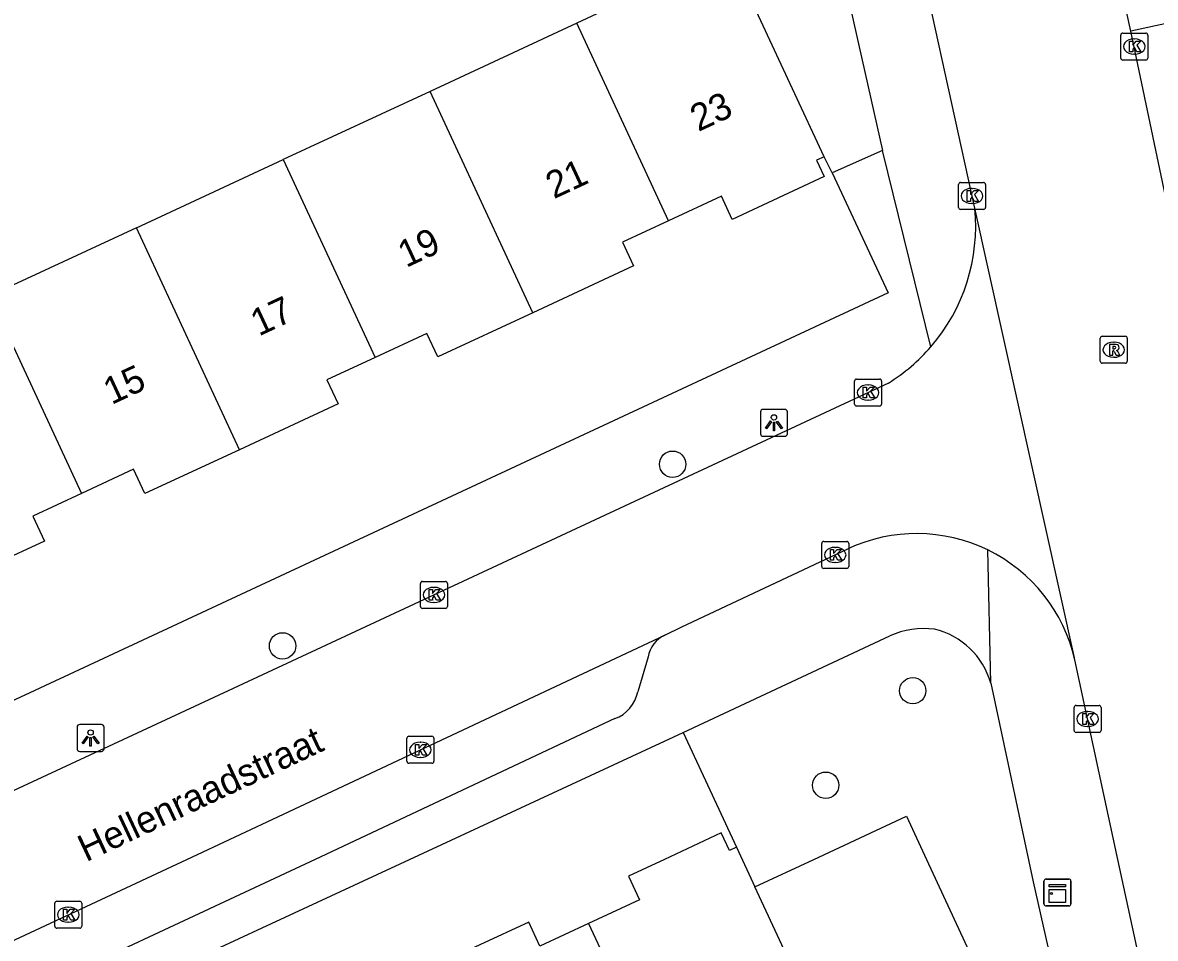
# Model space of a CAD drawing. Extents: x 160037 to 160839, y 385326 to 386441.
# Drawn here: x 160592.15 to 160634.14, y 385997.07 to 386031.02 of the extents above; entities that cross this region are included whole.
import ezdxf

# ---------------------------------------------------------------- set-up
doc = ezdxf.new("R2010")
doc.units = 0
for name, color, linetype in [('IMGEO_Boom', 7, 'Continuous'), ('IMGEO_Groenvoorziening', 7, 'Continuous'), ('IMGEO_Kast', 7, 'Continuous'), ('IMGEO_Kolk', 7, 'Continuous'), ('IMGEO_Lichtpunt', 7, 'Continuous'), ('IMGEO_Openbare_ruimte_label', 7, 'Continuous'), ('IMGEO_Pand', 7, 'Continuous'), ('IMGEO_Pand_nummerreeks', 7, 'Continuous'), ('IMGEO_Rijbaan_lokaal_open', 7, 'Continuous'), ('IMGEO_Rioolput', 7, 'Continuous'), ('IMGEO_Voetpad_open', 7, 'Continuous')]:
    doc.layers.add(name, color=color, linetype=linetype)

msp = doc.modelspace()

# ---------------------------------------------------------------- linework, layer by layer
at = {"layer": 'IMGEO_Boom'}
for centre in [(160616.245, 386014.647), (160601.785, 386007.913), (160625.145, 386006.252), (160621.919, 386002.747)]:
    msp.add_circle(centre, 0.489, dxfattribs=at)
at = {"layer": 'IMGEO_Groenvoorziening'}
for points in [[(160622.154, 386025.452), (160621.857, 386026.043)], [(160616.633, 386004.705), (160618.612, 386000.449)], [(160619.293, 385998.985), (160621.475, 386000), (160624.911, 386001.598), (160625.651, 386000), (160630.149, 385990.294)]]:
    msp.add_lwpolyline(points, dxfattribs=at)
at = {"layer": 'IMGEO_Kast'}
for p, q in [((160630.011, 385998.346), (160630.011, 385999.187)), ((160630.011, 385999.187), (160630.011, 385998.346)), ((160630.086, 385999.271), (160630.927, 385999.271)), ((160630.927, 385999.271), (160630.086, 385999.271)), ((160631.011, 385999.196), (160631.011, 385998.355)), ((160631.011, 385998.355), (160631.011, 385999.196)), ((160630.936, 385998.271), (160630.095, 385998.271)), ((160630.095, 385998.271), (160630.936, 385998.271))]:
    msp.add_line(p, q, dxfattribs=at)
for points in [[(160630.206, 385999.061), (160630.806, 385999.061), (160630.806, 385998.976), (160630.206, 385998.976), (160630.206, 385999.061)], [(160630.206, 385998.886), (160630.806, 385998.886), (160630.806, 385998.397), (160630.206, 385998.397), (160630.206, 385998.886)]]:
    msp.add_lwpolyline(points, dxfattribs=at)
msp.add_circle((160630.29, 385998.735), 0.0377, dxfattribs=at)
for centre, start, end in [((160630.089, 385999.193), 92.4484, 184.2845), ((160630.089, 385999.193), 92.4484, 184.2845), ((160630.933, 385999.193), 2.4484, 94.2845), ((160630.933, 385999.193), 2.4484, 94.2845), ((160630.089, 385998.349), 182.4484, 274.2845), ((160630.089, 385998.349), 182.4484, 274.2845), ((160630.933, 385998.349), 272.4484, 4.2845), ((160630.933, 385998.349), 272.4484, 4.2845)]:
    msp.add_arc(centre, 0.0779, start, end, dxfattribs=at)
at = {"layer": 'IMGEO_Kolk'}
for p, q in [((160632.859, 386029.706), (160632.859, 386030.558)), ((160632.934, 386030.632), (160633.786, 386030.632)), ((160633.86, 386030.558), (160633.86, 386029.706)), ((160633.347, 386030.412), (160633.372, 386030.412)), ((160633.37, 386029.852), (160633.345, 386029.852)), ((160633.786, 386029.632), (160632.934, 386029.632)), ((160626.918, 386025.093), (160627.77, 386025.093)), ((160626.843, 386024.167), (160626.843, 386025.019)), ((160627.331, 386024.873), (160627.356, 386024.873)), ((160627.844, 386025.019), (160627.844, 386024.167)), ((160627.354, 386024.313), (160627.329, 386024.313)), ((160627.77, 386024.093), (160626.918, 386024.093)), ((160622.99, 386016.88), (160622.99, 386017.732)), ((160623.065, 386017.806), (160623.917, 386017.806)), ((160623.478, 386017.586), (160623.503, 386017.586)), ((160623.991, 386017.732), (160623.991, 386016.88)), ((160623.917, 386016.806), (160623.065, 386016.806)), ((160623.501, 386017.026), (160623.476, 386017.026)), ((160621.77, 386010.859), (160621.77, 386011.711)), ((160621.845, 386011.785), (160622.697, 386011.785)), ((160622.771, 386011.711), (160622.771, 386010.859)), ((160622.258, 386011.565), (160622.283, 386011.565)), ((160622.281, 386011.005), (160622.256, 386011.005)), ((160622.697, 386010.785), (160621.845, 386010.785)), ((160606.895, 386009.376), (160606.895, 386010.228)), ((160606.97, 386010.302), (160607.822, 386010.302)), ((160607.383, 386010.082), (160607.408, 386010.082)), ((160607.896, 386010.228), (160607.896, 386009.376)), ((160607.822, 386009.302), (160606.97, 386009.302)), ((160607.406, 386009.522), (160607.381, 386009.522)), ((160631.126, 386004.777), (160631.126, 386005.629)), ((160631.201, 386005.703), (160632.053, 386005.703)), ((160631.614, 386005.483), (160631.639, 386005.483)), ((160632.127, 386005.629), (160632.127, 386004.777)), ((160606.469, 386004.56), (160607.321, 386004.56)), ((160632.053, 386004.703), (160631.201, 386004.703)), ((160631.637, 386004.923), (160631.612, 386004.923)), ((160606.394, 386003.634), (160606.394, 386004.486)), ((160606.882, 386004.34), (160606.907, 386004.34)), ((160607.395, 386004.486), (160607.395, 386003.634)), ((160606.905, 386003.78), (160606.88, 386003.78)), ((160607.321, 386003.56), (160606.469, 386003.56)), ((160593.341, 385997.522), (160593.341, 385998.374)), ((160593.416, 385998.448), (160594.268, 385998.448)), ((160593.829, 385998.228), (160593.854, 385998.228)), ((160594.342, 385998.374), (160594.342, 385997.522)), ((160594.268, 385997.448), (160593.416, 385997.448)), ((160593.852, 385997.668), (160593.827, 385997.668))]:
    msp.add_line(p, q, dxfattribs=at)
for points in [[(160632.859, 386029.706), (160632.859, 386030.558)], [(160632.934, 386030.632), (160633.786, 386030.632)], [(160633.86, 386030.558), (160633.86, 386029.706)], [(160633.18, 386030.332), (160633.303, 386030.332), (160633.303, 386030.181), (160633.433, 386030.332), (160633.597, 386030.332), (160633.451, 386030.181), (160633.604, 386029.932), (160633.452, 386029.932), (160633.367, 386030.096), (160633.303, 386030.029), (160633.303, 386029.932), (160633.18, 386029.932), (160633.18, 386030.332)], [(160633.786, 386029.632), (160632.934, 386029.632)], [(160626.918, 386025.093), (160627.77, 386025.093)], [(160626.843, 386024.167), (160626.843, 386025.019)], [(160627.164, 386024.793), (160627.287, 386024.793), (160627.287, 386024.642), (160627.417, 386024.793), (160627.581, 386024.793), (160627.435, 386024.642), (160627.588, 386024.393), (160627.436, 386024.393), (160627.351, 386024.557), (160627.287, 386024.49), (160627.287, 386024.393), (160627.164, 386024.393), (160627.164, 386024.793)], [(160627.844, 386025.019), (160627.844, 386024.167)], [(160627.77, 386024.093), (160626.918, 386024.093)], [(160622.99, 386016.88), (160622.99, 386017.732)], [(160623.065, 386017.806), (160623.917, 386017.806)], [(160623.991, 386017.732), (160623.991, 386016.88)], [(160623.311, 386017.506), (160623.434, 386017.506), (160623.434, 386017.355), (160623.564, 386017.506), (160623.728, 386017.506), (160623.582, 386017.355), (160623.735, 386017.106), (160623.583, 386017.106), (160623.498, 386017.27), (160623.434, 386017.203), (160623.434, 386017.106), (160623.311, 386017.106), (160623.311, 386017.506)], [(160623.917, 386016.806), (160623.065, 386016.806)], [(160621.77, 386010.859), (160621.77, 386011.711)], [(160621.845, 386011.785), (160622.697, 386011.785)], [(160622.771, 386011.711), (160622.771, 386010.859)], [(160622.091, 386011.485), (160622.214, 386011.485), (160622.214, 386011.334), (160622.344, 386011.485), (160622.508, 386011.485), (160622.362, 386011.334), (160622.515, 386011.085), (160622.363, 386011.085), (160622.278, 386011.249), (160622.214, 386011.182), (160622.214, 386011.085), (160622.091, 386011.085), (160622.091, 386011.485)], [(160622.697, 386010.785), (160621.845, 386010.785)], [(160606.895, 386009.376), (160606.895, 386010.228)], [(160606.97, 386010.302), (160607.822, 386010.302)], [(160607.216, 386010.002), (160607.339, 386010.002), (160607.339, 386009.851), (160607.469, 386010.002), (160607.633, 386010.002), (160607.487, 386009.851), (160607.64, 386009.602), (160607.488, 386009.602), (160607.403, 386009.766), (160607.339, 386009.699), (160607.339, 386009.602), (160607.216, 386009.602), (160607.216, 386010.002)], [(160607.896, 386010.228), (160607.896, 386009.376)], [(160607.822, 386009.302), (160606.97, 386009.302)], [(160631.126, 386004.777), (160631.126, 386005.629)], [(160631.201, 386005.703), (160632.053, 386005.703)], [(160631.447, 386005.403), (160631.57, 386005.403), (160631.57, 386005.252), (160631.7, 386005.403), (160631.864, 386005.403), (160631.718, 386005.252), (160631.871, 386005.003), (160631.719, 386005.003), (160631.634, 386005.167), (160631.57, 386005.1), (160631.57, 386005.003), (160631.447, 386005.003), (160631.447, 386005.403)], [(160632.127, 386005.629), (160632.127, 386004.777)], [(160606.469, 386004.56), (160607.321, 386004.56)], [(160632.053, 386004.703), (160631.201, 386004.703)], [(160606.394, 386003.634), (160606.394, 386004.486)], [(160606.715, 386004.26), (160606.838, 386004.26), (160606.838, 386004.109), (160606.968, 386004.26), (160607.132, 386004.26), (160606.986, 386004.109), (160607.139, 386003.86), (160606.987, 386003.86), (160606.902, 386004.024), (160606.838, 386003.957), (160606.838, 386003.86), (160606.715, 386003.86), (160606.715, 386004.26)], [(160607.395, 386004.486), (160607.395, 386003.634)], [(160607.321, 386003.56), (160606.469, 386003.56)], [(160593.341, 385997.522), (160593.341, 385998.374)], [(160593.416, 385998.448), (160594.268, 385998.448)], [(160594.342, 385998.374), (160594.342, 385997.522)], [(160593.662, 385998.148), (160593.785, 385998.148), (160593.785, 385997.997), (160593.915, 385998.148), (160594.079, 385998.148), (160593.933, 385997.997), (160594.086, 385997.748), (160593.934, 385997.748), (160593.849, 385997.912), (160593.785, 385997.845), (160593.785, 385997.748), (160593.662, 385997.748), (160593.662, 385998.148)], [(160594.268, 385997.448), (160593.416, 385997.448)]]:
    msp.add_lwpolyline(points, dxfattribs=at)
for centre, start, end in [((160632.936, 386030.556), 91.552, 178.448), ((160632.936, 386030.556), 91.552, 178.448), ((160633.784, 386030.556), 1.552, 88.448), ((160633.784, 386030.556), 1.552, 88.448), ((160632.936, 386029.708), 181.552, 268.448), ((160632.936, 386029.708), 181.552, 268.448), ((160633.784, 386029.708), 271.552, 358.448), ((160633.784, 386029.708), 271.552, 358.448), ((160626.92, 386025.017), 91.552, 178.448), ((160626.92, 386025.017), 91.552, 178.448), ((160627.768, 386025.017), 1.552, 88.448), ((160627.768, 386025.017), 1.552, 88.448), ((160626.92, 386024.169), 181.552, 268.448), ((160626.92, 386024.169), 181.552, 268.448), ((160627.768, 386024.169), 271.552, 358.448), ((160627.768, 386024.169), 271.552, 358.448), ((160623.067, 386017.73), 91.552, 178.448), ((160623.067, 386017.73), 91.552, 178.448), ((160623.915, 386017.73), 1.552, 88.448), ((160623.915, 386017.73), 1.552, 88.448), ((160623.067, 386016.882), 181.552, 268.448), ((160623.067, 386016.882), 181.552, 268.448), ((160623.915, 386016.882), 271.552, 358.448), ((160623.915, 386016.882), 271.552, 358.448), ((160621.847, 386011.709), 91.552, 178.448), ((160621.847, 386011.709), 91.552, 178.448), ((160622.695, 386011.709), 1.552, 88.448), ((160622.695, 386011.709), 1.552, 88.448), ((160621.847, 386010.861), 181.552, 268.448), ((160621.847, 386010.861), 181.552, 268.448), ((160622.695, 386010.861), 271.552, 358.448), ((160622.695, 386010.861), 271.552, 358.448), ((160606.972, 386010.226), 91.552, 178.448), ((160606.972, 386010.226), 91.552, 178.448), ((160607.82, 386010.226), 1.552, 88.448), ((160607.82, 386010.226), 1.552, 88.448), ((160606.972, 386009.378), 181.552, 268.448), ((160606.972, 386009.378), 181.552, 268.448), ((160607.82, 386009.378), 271.552, 358.448), ((160607.82, 386009.378), 271.552, 358.448), ((160631.203, 386005.627), 91.552, 178.448), ((160631.203, 386005.627), 91.552, 178.448), ((160632.051, 386005.627), 1.552, 88.448), ((160632.051, 386005.627), 1.552, 88.448), ((160606.471, 386004.484), 91.552, 178.448), ((160606.471, 386004.484), 91.552, 178.448), ((160607.319, 386004.484), 1.552, 88.448), ((160607.319, 386004.484), 1.552, 88.448), ((160631.203, 386004.779), 181.552, 268.448), ((160631.203, 386004.779), 181.552, 268.448), ((160632.051, 386004.779), 271.552, 358.448), ((160632.051, 386004.779), 271.552, 358.448), ((160606.471, 386003.636), 181.552, 268.448), ((160606.471, 386003.636), 181.552, 268.448), ((160607.319, 386003.636), 271.552, 358.448), ((160607.319, 386003.636), 271.552, 358.448), ((160593.418, 385998.372), 91.552, 178.448), ((160593.418, 385998.372), 91.552, 178.448), ((160594.266, 385998.372), 1.552, 88.448), ((160594.266, 385998.372), 1.552, 88.448), ((160593.418, 385997.524), 181.552, 268.448), ((160593.418, 385997.524), 181.552, 268.448), ((160594.266, 385997.524), 271.552, 358.448), ((160594.266, 385997.524), 271.552, 358.448)]:
    msp.add_arc(centre, 0.0765, start, end, dxfattribs=at)
for centre, major_axis, ratio, start_param, end_param in [((160633.346, 386030.132), (-0.387, 0.002), 0.722429, 4.712389, 7.853982), ((160633.371, 386030.132), (-0.39, 0.002), 0.717154, 1.570796, 4.712389), ((160627.33, 386024.593), (-0.387, 0.002), 0.722429, 4.712389, 7.853982), ((160627.355, 386024.593), (-0.39, 0.002), 0.717154, 1.570796, 4.712389), ((160623.477, 386017.306), (-0.387, 0.002), 0.722429, 4.712389, 7.853982), ((160623.502, 386017.306), (-0.39, 0.002), 0.717154, 1.570796, 4.712389), ((160622.257, 386011.285), (-0.387, 0.002), 0.722429, 4.712389, 7.853982), ((160622.282, 386011.285), (-0.39, 0.002), 0.717154, 1.570796, 4.712389), ((160607.382, 386009.802), (-0.387, 0.002), 0.722429, 4.712389, 7.853982), ((160607.407, 386009.802), (-0.39, 0.002), 0.717154, 1.570796, 4.712389), ((160631.613, 386005.203), (-0.387, 0.002), 0.722429, 4.712389, 7.853982), ((160631.638, 386005.203), (-0.39, 0.002), 0.717154, 1.570796, 4.712389), ((160606.881, 386004.06), (-0.387, 0.002), 0.722429, 4.712389, 7.853982), ((160606.906, 386004.06), (-0.39, 0.002), 0.717154, 1.570796, 4.712389), ((160593.828, 385997.948), (-0.387, 0.002), 0.722429, 4.712389, 7.853982), ((160593.853, 385997.948), (-0.39, 0.002), 0.717154, 1.570796, 4.712389)]:
    msp.add_ellipse(centre, major_axis=major_axis, ratio=ratio, start_param=start_param, end_param=end_param, dxfattribs=at)
at = {"layer": 'IMGEO_Lichtpunt'}
for p, q in [((160619.503, 386016.586), (160619.503, 386015.779)), ((160619.503, 386016.586), (160619.503, 386015.779)), ((160620.405, 386016.681), (160619.597, 386016.681)), ((160620.405, 386016.681), (160619.597, 386016.681)), ((160620.499, 386015.779), (160620.499, 386016.586)), ((160620.499, 386015.779), (160620.499, 386016.586)), ((160619.597, 386015.685), (160620.405, 386015.685)), ((160619.597, 386015.685), (160620.405, 386015.685)), ((160595.072, 386004.999), (160594.264, 386004.999)), ((160595.072, 386004.999), (160594.264, 386004.999)), ((160594.17, 386004.904), (160594.17, 386004.097)), ((160594.17, 386004.904), (160594.17, 386004.097)), ((160595.166, 386004.097), (160595.166, 386004.904)), ((160595.166, 386004.097), (160595.166, 386004.904)), ((160594.264, 386004.003), (160595.072, 386004.003)), ((160594.264, 386004.003), (160595.072, 386004.003))]:
    msp.add_line(p, q, dxfattribs=at)
for points in [[(160619.877, 386016.25), (160619.916, 386016.222), (160619.728, 386015.96), (160619.69, 386015.987), (160619.877, 386016.25)], [(160619.979, 386016.202), (160620.026, 386016.202), (160620.026, 386015.88), (160619.979, 386015.88), (160619.979, 386016.202)], [(160620.089, 386016.222), (160620.127, 386016.249), (160620.314, 386015.987), (160620.275, 386015.959), (160620.089, 386016.222)], [(160594.544, 386004.568), (160594.583, 386004.54), (160594.395, 386004.278), (160594.357, 386004.305), (160594.544, 386004.568)], [(160594.646, 386004.52), (160594.693, 386004.52), (160594.693, 386004.198), (160594.646, 386004.198), (160594.646, 386004.52)], [(160594.756, 386004.54), (160594.794, 386004.567), (160594.981, 386004.305), (160594.942, 386004.277), (160594.756, 386004.54)]]:
    msp.add_lwpolyline(points, dxfattribs=at)
for centre in [(160620.002, 386016.384), (160594.669, 386004.702)]:
    msp.add_circle(centre, 0.0994, dxfattribs=at)
for centre, start, end in [((160619.597, 386016.586), 90, 180), ((160619.597, 386016.586), 90, 180), ((160620.405, 386016.586), 0, 90), ((160620.405, 386016.586), 0, 90), ((160619.597, 386015.779), 180, 270), ((160619.597, 386015.779), 180, 270), ((160620.405, 386015.779), 270, 0), ((160620.405, 386015.779), 270, 360), ((160594.264, 386004.904), 90, 180), ((160594.264, 386004.904), 90, 180), ((160595.072, 386004.904), 0, 90), ((160595.072, 386004.904), 0, 90), ((160594.264, 386004.097), 180, 270), ((160594.264, 386004.097), 180, 270), ((160595.072, 386004.097), 270, 0), ((160595.072, 386004.097), 270, 360)]:
    msp.add_arc(centre, 0.0946, start, end, dxfattribs=at)
at = {"layer": 'IMGEO_Pand'}
for points in [[(160618.342, 386033.617), (160613.807, 386031.512), (160612.695, 386030.996)], [(160621.857, 386026.043), (160618.342, 386033.617)], [(160612.695, 386030.996), (160607.253, 386028.47)], [(160616.091, 386023.672), (160612.695, 386030.996)], [(160607.253, 386028.47), (160601.811, 386025.943)], [(160611.059, 386020.26), (160607.253, 386028.47)], [(160596.368, 386023.417), (160601.811, 386025.943)], [(160601.811, 386025.943), (160605.213, 386018.607)], [(160621.857, 386026.043), (160621.582, 386025.915), (160621.864, 386025.309), (160618.449, 386023.724), (160618.051, 386024.582), (160616.091, 386023.672)], [(160596.368, 386023.417), (160590.926, 386020.89)], [(160600.185, 386015.185), (160596.368, 386023.417)], [(160616.091, 386023.672), (160614.389, 386022.882), (160614.8, 386021.997), (160611.059, 386020.26)], [(160590.926, 386020.89), (160594.326, 386013.559)], [(160611.059, 386020.26), (160607.535, 386018.624), (160607.13, 386019.496), (160605.213, 386018.607)], [(160605.213, 386018.607), (160603.429, 386017.779), (160603.845, 386016.884), (160600.185, 386015.185)], [(160600.185, 386015.185), (160596.682, 386013.559), (160596.264, 386014.459), (160594.326, 386013.559)], [(160594.326, 386013.559), (160592.529, 386012.725), (160592.958, 386011.801), (160589.313, 386010.109)], [(160618.612, 386000.449), (160618.348, 386000.326), (160618.046, 386000.977), (160615.945, 386000), (160614.609, 385999.379), (160615.017, 385998.502), (160613.132, 385997.625)], [(160618.612, 386000.449), (160619.293, 385998.985)], [(160622.135, 385992.875), (160619.293, 385998.985)], [(160613.132, 385997.625), (160611.324, 385996.784), (160610.911, 385997.673), (160607.278, 385995.984)], [(160613.132, 385997.625), (160616.552, 385990.279)]]:
    msp.add_lwpolyline(points, dxfattribs=at)
at = {"layer": 'IMGEO_Rijbaan_lokaal_open'}
for points in [[(160627.446, 386024.134), (160622.326, 386047.438), (160622.231, 386047.876)], [(160633.235, 386030.696), (160631.385, 386039.07)], [(160635.48, 386020.051), (160635.228, 386021.169), (160633.235, 386030.696)], [(160631.154, 386007.398), (160631.148, 386007.47), (160627.446, 386024.134)], [(160624.244, 386017.657), (160599.049, 386005.909), (160586.308, 386000), (160573.702, 385994.154), (160548.712, 385982.457), (160544.858, 385980.725), (160542.961, 385979.827)], [(160615.95, 386008.316), (160616.592, 386008.618), (160622.739, 386011.506)], [(160549.886, 385977.576), (160575.628, 385989.44), (160598.232, 386000), (160601.819, 386001.676), (160615.95, 386008.316)], [(160635.805, 385985.829), (160635.763, 385985.991), (160634.382, 385992.473), (160632.754, 386000), (160631.154, 386007.398)]]:
    msp.add_lwpolyline(points, dxfattribs=at)
for centre, radius, start, end in [((160620.642, 386023.468), 6.837, 319.2487, 5.5922), ((160620.637, 386023.473), 6.844, 301.8053, 319.2415), ((160625.295, 386006.073), 6.004, 63.9672, 115.1939), ((160625.291, 386006.066), 6.012, 12.8015, 63.9667)]:
    msp.add_arc(centre, radius, start, end, dxfattribs=at)
at = {"layer": 'IMGEO_Rioolput'}
for p, q in [((160632.098, 386018.466), (160632.098, 386019.318)), ((160632.173, 386019.392), (160633.025, 386019.392)), ((160633.099, 386019.318), (160633.099, 386018.466)), ((160632.586, 386019.172), (160632.611, 386019.172)), ((160633.025, 386018.392), (160632.173, 386018.392)), ((160632.609, 386018.612), (160632.584, 386018.612))]:
    msp.add_line(p, q, dxfattribs=at)
for points in [[(160632.098, 386018.466), (160632.098, 386019.318)], [(160632.173, 386019.392), (160633.025, 386019.392)], [(160633.099, 386019.318), (160633.099, 386018.466)], [(160632.687, 386019.09), (160632.435, 386019.092), (160632.435, 386018.692)], [(160632.435, 386018.692), (160632.559, 386018.692), (160632.559, 386018.854), (160632.57, 386018.854)], [(160632.613, 386019.011), (160632.559, 386019.011), (160632.559, 386018.93)], [(160632.559, 386018.93), (160632.611, 386018.93)], [(160632.617, 386018.825), (160632.688, 386018.692), (160632.828, 386018.692), (160632.763, 386018.818)], [(160633.025, 386018.392), (160632.173, 386018.392)]]:
    msp.add_lwpolyline(points, dxfattribs=at)
for centre, radius, start, end in [((160632.175, 386019.316), 0.0765, 91.552, 178.448), ((160632.175, 386019.316), 0.0765, 91.552, 178.448), ((160633.023, 386019.316), 0.0765, 1.552, 88.448), ((160633.023, 386019.316), 0.0765, 1.552, 88.448), ((160632.569, 386018.801), 0.0533, 26.0293, 88.6989), ((160632.595, 386019.119), 0.19, 274.7715, 282.9687), ((160632.619, 386018.915), 0.0964, 77.0061, 93.1865), ((160632.633, 386018.972), 0.0378, 276.6634, 79.6772), ((160632.686, 386018.98), 0.109, 350.3612, 89.416), ((160632.684, 386018.98), 0.112, 277.5842, 350.9817), ((160632.668, 386018.765), 0.108, 29.5134, 73.7905), ((160632.175, 386018.468), 0.0765, 181.552, 268.448), ((160632.175, 386018.468), 0.0765, 181.552, 268.448), ((160633.023, 386018.468), 0.0765, 271.552, 358.448), ((160633.023, 386018.468), 0.0765, 271.552, 358.448)]:
    msp.add_arc(centre, radius, start, end, dxfattribs=at)
for centre, major_axis, ratio, start_param, end_param in [((160632.585, 386018.892), (-0.387, 0.002), 0.722429, 4.712389, 7.853982), ((160632.61, 386018.892), (-0.39, 0.002), 0.717154, 1.570796, 4.712389)]:
    msp.add_ellipse(centre, major_axis=major_axis, ratio=ratio, start_param=start_param, end_param=end_param, dxfattribs=at)
at = {"layer": 'IMGEO_Voetpad_open'}
for points in [[(160619.695, 386045.51), (160624.023, 386026.274)], [(160636.141, 386031.336), (160633.235, 386030.696)], [(160624.023, 386026.274), (160622.154, 386025.452)], [(160625.821, 386019.005), (160624.023, 386026.274)], [(160622.154, 386025.452), (160624.237, 386021.001), (160579.142, 386000), (160554.595, 385988.568)], [(160628.039, 386006.53), (160627.93, 386011.468)], [(160616.633, 386004.705), (160624.301, 386008.283)], [(160615.335, 386007.507), (160614.949, 386006.213)], [(160628.039, 386006.53), (160629.608, 385999.172), (160631.329, 385991.551)], [(160614.097, 386005.215), (160602.999, 386000), (160553.955, 385977.098)], [(160559.377, 385978.143), (160606.491, 386000), (160616.633, 386004.705)]]:
    msp.add_lwpolyline(points, dxfattribs=at)
for centre, radius, start, end in [((160616.449, 386007.298), 1.133, 116.1235, 169.3925), ((160625.538, 386005.639), 2.919, 81.9219, 115.0681), ((160625.308, 386005.767), 2.835, 15.6159, 76.9612), ((160613.679, 386006.435), 1.289, 288.9267, 350.0981)]:
    msp.add_arc(centre, radius, start, end, dxfattribs=at)

# ---------------------------------------------------------------- texts
at = {"layer": 'IMGEO_Openbare_ruimte_label'}
msp.add_text('Hellenraadstraat', height=1, rotation=25.1554, dxfattribs=at).set_placement((160594.502, 385999.889))
at = {"layer": 'IMGEO_Pand_nummerreeks'}
for s, p in [('23', (160617.198, 386026.961)), ('21', (160611.842, 386024.469)), ('19', (160606.363, 386021.919)), ('17', (160600.904, 386019.379)), ('15', (160595.445, 386016.839))]:
    msp.add_text(s, height=1, rotation=24.9528, dxfattribs=at).set_placement(p)

doc.saveas('drawing.dxf')
